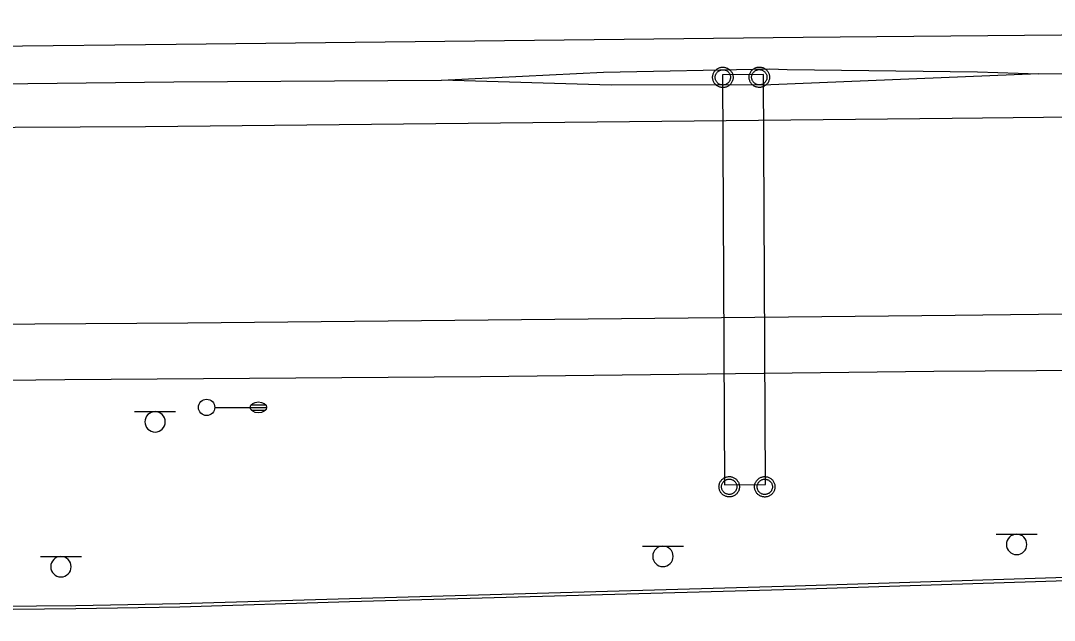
# Model space of a CAD drawing. Extents: x 2145380 to 2156929, y 139568 to 149130.
# Drawn here: x 2149376 to 2149565.5, y 142981.4 to 143091.4 of the extents above; entities that cross this region are included whole.
import ezdxf

# ---------------------------------------------------------------- set-up
doc = ezdxf.new("R2010")
doc.units = 0
for name, color, linetype in [('TOPO_Asphalt', 7, 'Continuous'), ('TOPO_Curb Back', 7, 'Continuous'), ('TOPO_Light Pole', 7, 'Continuous'), ('TOPO_Power Pole', 7, 'Continuous'), ('TOPO_Sign', 7, 'Continuous'), ('TOPO_Wall Freestanding', 7, 'Continuous')]:
    doc.layers.add(name, color=color, linetype=linetype)

# ---------------------------------------------------------------- blocks, each defined once
blk = doc.blocks.new('LP')
at = {"layer": 'TOPO_Light Pole'}
blk.add_line((3.81, 0), (20.32, 0), dxfattribs=at)
for points in [[(20.32, 0), (27.94, 0)], [(20.32, 0), (23.5, 0)], [(20.83, 1.27), (27.43, 1.27)], [(20.83, 1.27), (23.5, 1.27)], [(23.71, 1.27), (27.43, 1.27)], [(23.71, 0), (27.94, 0)], [(20.83, -1.27), (27.43, -1.27)], [(20.83, -1.27), (23.5, -1.27)], [(23.71, -1.27), (27.43, -1.27)]]:
    blk.add_lwpolyline(points, dxfattribs=at)
blk.add_circle((0, 0), 3.81, dxfattribs=at)
blk.add_ellipse((24.13, 0), major_axis=(3.81, 0), ratio=0.666667, dxfattribs=at)

msp = doc.modelspace()

# ---------------------------------------------------------------- linework, layer by layer
at = {"layer": 'TOPO_Asphalt'}
for points in [[(2149119.29, 143084.44), (2149155.4, 143084.67), (2149189.23, 143085.03), (2149225.45, 143085.48), (2149263.03, 143085.83), (2149299.9, 143086.09), (2149336.93, 143086.42), (2149370.67, 143086.76), (2149404.55, 143087.11), (2149519.41, 143088.41), (2149675.03, 143089.78), (2149834.44, 143091.41)], [(2149977.46, 143077.88), (2149896.43, 143077.12), (2149793.26, 143076.12), (2149680.64, 143074.93), (2149546.71, 143073.49), (2149398.89, 143071.92)], [(2149398.89, 143071.92), (2149339.11, 143071.64), (2149294.32, 143071.27), (2149249.7, 143070.86), (2149201.13, 143070.34), (2149150.33, 143069.76), (2149103.52, 143069.33), (2149055.33, 143068.93), (2149008.17, 143068.32), (2148951.7, 143067.96), (2148892.61, 143067.56), (2148837.65, 143067), (2148792.07, 143066.52), (2148744.41, 143065.97), (2148693.2, 143065.48), (2148645.25, 143065.02), (2148587.42, 143064.51)], [(2149144.52, 143027.73), (2149175.26, 143029.59), (2149202.66, 143031.37), (2149228.24, 143032.85), (2149243.7, 143033.7), (2149256.67, 143034.3), (2149265.99, 143034.75), (2149287.39, 143034.92), (2149305.49, 143035.13), (2149328.84, 143035.34), (2149359.88, 143035.66), (2149406.67, 143035.98), (2149547.27, 143037.41), (2149633.65, 143038.45), (2149727.33, 143039.3), (2149815.17, 143040.2), (2149912.96, 143041.02)], [(2149656.56, 143027.68), (2149618.72, 143027.57), (2149543.36, 143027.07), (2149460.31, 143026.1), (2149384.13, 143025.55)], [(2149384.13, 143025.55), (2149341.6, 143025.06), (2149300.8, 143024.43), (2149268.5, 143023.45), (2149233.17, 143022.91), (2149197.13, 143022.33), (2149157.12, 143020.76), (2149116.12, 143019.68), (2149092.29, 143018.91), (2149060.78, 143018.11), (2149037.3, 143017.02), (2149012.88, 143015.96), (2148991.59, 143015.6), (2148965.48, 143014.71), (2148924.26, 143013.39), (2148894.39, 143012.48), (2148857.17, 143011.96), (2148819.66, 143011.17), (2148784.53, 143010.02), (2148761, 143009.51), (2148729.46, 143008.59), (2148699.37, 143007.59), (2148668.07, 143006.64), (2148642.69, 143005.77)]]:
    msp.add_lwpolyline(points, dxfattribs=at)
at = {"layer": 'TOPO_Curb Back'}
for points in [[(2149124.18, 142982), (2149164.23, 142982.43), (2149196.49, 142982.57), (2149232.69, 142982.93), (2149262.52, 142983.11), (2149289.34, 142983.37), (2149318.72, 142983.48), (2149357.28, 142983.85), (2149386.15, 142984.15), (2149405.18, 142984.47), (2149436.27, 142985.43), (2149517.99, 142987.72), (2149569.61, 142989.39), (2149658.14, 142992.21), (2149706.55, 142992.91), (2149774.59, 142994.05), (2149837.9, 142994.48)], [(2149124.18, 142981.4), (2149164.24, 142981.83), (2149196.5, 142981.97), (2149232.69, 142982.33), (2149262.52, 142982.51), (2149289.34, 142982.77), (2149318.72, 142982.88), (2149357.28, 142983.25), (2149386.15, 142983.55), (2149405.19, 142983.87), (2149436.29, 142984.83), (2149518.01, 142987.12), (2149569.63, 142988.79), (2149658.15, 142991.61), (2149706.56, 142992.31), (2149774.6, 142993.45), (2149837.91, 142993.88)]]:
    msp.add_lwpolyline(points, dxfattribs=at)
at = {"layer": 'TOPO_Power Pole'}
for points in [[(2149502.84, 143081), (2149502.84, 143081.13), (2149502.86, 143081.27), (2149502.88, 143081.39), (2149502.92, 143081.52), (2149502.96, 143081.65), (2149503.01, 143081.77), (2149503.07, 143081.89), (2149503.13, 143082.01), (2149503.21, 143082.12), (2149503.29, 143082.22), (2149503.38, 143082.32), (2149503.47, 143082.41), (2149503.58, 143082.49), (2149503.69, 143082.57), (2149503.8, 143082.64), (2149503.92, 143082.69), (2149504.04, 143082.75), (2149504.16, 143082.79), (2149504.29, 143082.83), (2149504.43, 143082.85), (2149504.56, 143082.87), (2149504.69, 143082.87), (2149504.82, 143082.87), (2149504.95, 143082.86), (2149505.08, 143082.84), (2149505.2, 143082.81), (2149505.33, 143082.77), (2149505.45, 143082.72), (2149505.58, 143082.67), (2149505.69, 143082.6), (2149505.8, 143082.53), (2149505.91, 143082.45), (2149506, 143082.36), (2149506.1, 143082.26), (2149506.18, 143082.16), (2149506.26, 143082.05), (2149506.33, 143081.94), (2149506.4, 143081.82), (2149506.45, 143081.7), (2149506.49, 143081.57), (2149506.53, 143081.45), (2149506.56, 143081.32), (2149506.57, 143081.19), (2149506.58, 143081.05), (2149506.58, 143080.93), (2149506.57, 143080.8), (2149506.55, 143080.67), (2149506.52, 143080.53), (2149506.48, 143080.41), (2149506.44, 143080.28), (2149506.38, 143080.17), (2149506.32, 143080.05), (2149506.25, 143079.94), (2149506.17, 143079.83), (2149506.08, 143079.73), (2149505.99, 143079.63), (2149505.89, 143079.55), (2149505.78, 143079.47), (2149505.67, 143079.4), (2149505.56, 143079.33), (2149505.44, 143079.28), (2149505.31, 143079.23), (2149505.18, 143079.19), (2149505.06, 143079.17), (2149504.92, 143079.14), (2149504.79, 143079.13), (2149504.67, 143079.13), (2149504.54, 143079.14), (2149504.41, 143079.16), (2149504.27, 143079.19), (2149504.15, 143079.22), (2149504.02, 143079.27), (2149503.9, 143079.32), (2149503.78, 143079.38), (2149503.67, 143079.45), (2149503.56, 143079.53), (2149503.46, 143079.61), (2149503.37, 143079.71), (2149503.28, 143079.8), (2149503.2, 143079.91), (2149503.12, 143080.02), (2149503.06, 143080.13), (2149503, 143080.26), (2149502.95, 143080.38), (2149502.91, 143080.51), (2149502.88, 143080.63), (2149502.86, 143080.76), (2149502.84, 143080.89), (2149502.84, 143081)], [(2149509.52, 143081.03), (2149509.52, 143081.16), (2149509.54, 143081.3), (2149509.56, 143081.42), (2149509.6, 143081.55), (2149509.64, 143081.68), (2149509.69, 143081.8), (2149509.75, 143081.92), (2149509.81, 143082.04), (2149509.89, 143082.15), (2149509.97, 143082.25), (2149510.06, 143082.35), (2149510.15, 143082.44), (2149510.26, 143082.52), (2149510.37, 143082.6), (2149510.48, 143082.67), (2149510.6, 143082.72), (2149510.72, 143082.78), (2149510.84, 143082.82), (2149510.97, 143082.86), (2149511.11, 143082.88), (2149511.24, 143082.9), (2149511.37, 143082.9), (2149511.5, 143082.9), (2149511.63, 143082.89), (2149511.76, 143082.87), (2149511.88, 143082.84), (2149512.01, 143082.8), (2149512.13, 143082.75), (2149512.26, 143082.7), (2149512.37, 143082.63), (2149512.48, 143082.56), (2149512.59, 143082.48), (2149512.68, 143082.39), (2149512.78, 143082.29), (2149512.86, 143082.19), (2149512.94, 143082.08), (2149513.01, 143081.97), (2149513.08, 143081.85), (2149513.13, 143081.73), (2149513.17, 143081.6), (2149513.21, 143081.48), (2149513.24, 143081.35), (2149513.25, 143081.22), (2149513.26, 143081.08), (2149513.26, 143080.96), (2149513.25, 143080.83), (2149513.23, 143080.7), (2149513.2, 143080.56), (2149513.16, 143080.44), (2149513.12, 143080.31), (2149513.06, 143080.2), (2149513, 143080.08), (2149512.93, 143079.97), (2149512.85, 143079.86), (2149512.76, 143079.76), (2149512.67, 143079.66), (2149512.57, 143079.58), (2149512.46, 143079.5), (2149512.35, 143079.43), (2149512.24, 143079.36), (2149512.12, 143079.31), (2149511.99, 143079.26), (2149511.86, 143079.22), (2149511.74, 143079.2), (2149511.6, 143079.17), (2149511.47, 143079.16), (2149511.35, 143079.16), (2149511.22, 143079.17), (2149511.09, 143079.19), (2149510.95, 143079.22), (2149510.83, 143079.25), (2149510.7, 143079.3), (2149510.58, 143079.35), (2149510.46, 143079.41), (2149510.35, 143079.48), (2149510.24, 143079.56), (2149510.14, 143079.64), (2149510.05, 143079.74), (2149509.96, 143079.83), (2149509.88, 143079.94), (2149509.8, 143080.05), (2149509.74, 143080.16), (2149509.68, 143080.29), (2149509.63, 143080.41), (2149509.59, 143080.54), (2149509.56, 143080.66), (2149509.54, 143080.79), (2149509.52, 143080.92), (2149509.52, 143081.03)], [(2149503.31, 143081), (2149503.31, 143081.11), (2149503.33, 143081.23), (2149503.35, 143081.34), (2149503.39, 143081.45), (2149503.42, 143081.56), (2149503.47, 143081.66), (2149503.53, 143081.76), (2149503.6, 143081.85), (2149503.67, 143081.94), (2149503.75, 143082.02), (2149503.84, 143082.1), (2149503.94, 143082.17), (2149504.03, 143082.22), (2149504.13, 143082.28), (2149504.24, 143082.32), (2149504.35, 143082.36), (2149504.46, 143082.38), (2149504.57, 143082.4), (2149504.69, 143082.4), (2149504.8, 143082.4), (2149504.91, 143082.39), (2149505.03, 143082.37), (2149505.14, 143082.34), (2149505.24, 143082.3), (2149505.35, 143082.26), (2149505.44, 143082.2), (2149505.54, 143082.13), (2149505.63, 143082.06), (2149505.72, 143081.98), (2149505.79, 143081.9), (2149505.86, 143081.8), (2149505.92, 143081.71), (2149505.98, 143081.6), (2149506.02, 143081.5), (2149506.06, 143081.39), (2149506.09, 143081.28), (2149506.1, 143081.17), (2149506.11, 143081.05), (2149506.11, 143080.94), (2149506.1, 143080.83), (2149506.08, 143080.72), (2149506.06, 143080.61), (2149506.02, 143080.5), (2149505.97, 143080.39), (2149505.92, 143080.29), (2149505.86, 143080.2), (2149505.79, 143080.1), (2149505.71, 143080.02), (2149505.63, 143079.94), (2149505.53, 143079.87), (2149505.44, 143079.81), (2149505.34, 143079.75), (2149505.23, 143079.7), (2149505.13, 143079.66), (2149505.01, 143079.63), (2149504.9, 143079.61), (2149504.78, 143079.6), (2149504.68, 143079.6), (2149504.57, 143079.61), (2149504.46, 143079.62), (2149504.34, 143079.65), (2149504.23, 143079.68), (2149504.13, 143079.73), (2149504.02, 143079.78), (2149503.93, 143079.85), (2149503.83, 143079.91), (2149503.75, 143079.98), (2149503.67, 143080.07), (2149503.59, 143080.16), (2149503.52, 143080.26), (2149503.47, 143080.35), (2149503.42, 143080.45), (2149503.38, 143080.56), (2149503.35, 143080.67), (2149503.33, 143080.78), (2149503.31, 143080.9), (2149503.31, 143081)], [(2149509.99, 143081.03), (2149509.99, 143081.14), (2149510.01, 143081.26), (2149510.03, 143081.37), (2149510.07, 143081.48), (2149510.1, 143081.59), (2149510.15, 143081.69), (2149510.21, 143081.79), (2149510.28, 143081.88), (2149510.35, 143081.97), (2149510.43, 143082.05), (2149510.52, 143082.13), (2149510.62, 143082.2), (2149510.71, 143082.25), (2149510.81, 143082.31), (2149510.92, 143082.35), (2149511.03, 143082.39), (2149511.14, 143082.41), (2149511.25, 143082.43), (2149511.37, 143082.43), (2149511.48, 143082.43), (2149511.59, 143082.42), (2149511.71, 143082.4), (2149511.82, 143082.37), (2149511.92, 143082.33), (2149512.03, 143082.29), (2149512.12, 143082.23), (2149512.22, 143082.16), (2149512.31, 143082.09), (2149512.4, 143082.01), (2149512.47, 143081.93), (2149512.54, 143081.83), (2149512.6, 143081.74), (2149512.66, 143081.63), (2149512.7, 143081.53), (2149512.74, 143081.42), (2149512.77, 143081.31), (2149512.78, 143081.2), (2149512.79, 143081.08), (2149512.79, 143080.97), (2149512.78, 143080.86), (2149512.76, 143080.75), (2149512.74, 143080.64), (2149512.7, 143080.53), (2149512.65, 143080.42), (2149512.6, 143080.32), (2149512.54, 143080.23), (2149512.47, 143080.13), (2149512.39, 143080.05), (2149512.31, 143079.97), (2149512.21, 143079.9), (2149512.12, 143079.84), (2149512.02, 143079.78), (2149511.91, 143079.73), (2149511.81, 143079.69), (2149511.69, 143079.66), (2149511.58, 143079.64), (2149511.46, 143079.63), (2149511.36, 143079.63), (2149511.25, 143079.64), (2149511.14, 143079.65), (2149511.02, 143079.68), (2149510.91, 143079.71), (2149510.81, 143079.76), (2149510.7, 143079.81), (2149510.61, 143079.88), (2149510.51, 143079.94), (2149510.43, 143080.01), (2149510.35, 143080.1), (2149510.27, 143080.19), (2149510.2, 143080.29), (2149510.15, 143080.38), (2149510.1, 143080.48), (2149510.06, 143080.59), (2149510.03, 143080.7), (2149510.01, 143080.81), (2149509.99, 143080.93), (2149509.99, 143081.03)], [(2149504, 143005.91), (2149504.01, 143006.04), (2149504.02, 143006.17), (2149504.05, 143006.29), (2149504.08, 143006.42), (2149504.12, 143006.55), (2149504.17, 143006.67), (2149504.23, 143006.79), (2149504.3, 143006.91), (2149504.38, 143007.02), (2149504.46, 143007.12), (2149504.54, 143007.22), (2149504.64, 143007.31), (2149504.74, 143007.39), (2149504.85, 143007.47), (2149504.97, 143007.54), (2149505.09, 143007.6), (2149505.2, 143007.65), (2149505.33, 143007.69), (2149505.46, 143007.73), (2149505.59, 143007.75), (2149505.72, 143007.77), (2149505.86, 143007.77), (2149505.98, 143007.77), (2149506.11, 143007.76), (2149506.24, 143007.74), (2149506.37, 143007.71), (2149506.5, 143007.67), (2149506.62, 143007.62), (2149506.74, 143007.57), (2149506.86, 143007.5), (2149506.97, 143007.43), (2149507.07, 143007.35), (2149507.17, 143007.26), (2149507.26, 143007.16), (2149507.35, 143007.06), (2149507.42, 143006.95), (2149507.5, 143006.84), (2149507.56, 143006.73), (2149507.61, 143006.6), (2149507.66, 143006.48), (2149507.69, 143006.35), (2149507.72, 143006.22), (2149507.74, 143006.09), (2149507.75, 143005.96), (2149507.75, 143005.83), (2149507.74, 143005.7), (2149507.72, 143005.57), (2149507.69, 143005.44), (2149507.65, 143005.31), (2149507.61, 143005.19), (2149507.55, 143005.07), (2149507.49, 143004.95), (2149507.42, 143004.84), (2149507.33, 143004.73), (2149507.25, 143004.63), (2149507.15, 143004.54), (2149507.06, 143004.46), (2149506.95, 143004.37), (2149506.84, 143004.3), (2149506.72, 143004.24), (2149506.6, 143004.18), (2149506.48, 143004.13), (2149506.35, 143004.1), (2149506.22, 143004.07), (2149506.09, 143004.05), (2149505.96, 143004.04), (2149505.83, 143004.04), (2149505.7, 143004.05), (2149505.57, 143004.06), (2149505.44, 143004.09), (2149505.32, 143004.12), (2149505.19, 143004.17), (2149505.07, 143004.22), (2149504.95, 143004.29), (2149504.84, 143004.35), (2149504.73, 143004.43), (2149504.62, 143004.51), (2149504.53, 143004.61), (2149504.44, 143004.71), (2149504.36, 143004.81), (2149504.29, 143004.92), (2149504.22, 143005.03), (2149504.17, 143005.16), (2149504.11, 143005.28), (2149504.07, 143005.41), (2149504.05, 143005.53), (2149504.02, 143005.66), (2149504.01, 143005.8), (2149504, 143005.91)], [(2149504.47, 143005.91), (2149504.48, 143006.01), (2149504.49, 143006.13), (2149504.52, 143006.24), (2149504.55, 143006.35), (2149504.59, 143006.46), (2149504.64, 143006.56), (2149504.7, 143006.66), (2149504.77, 143006.76), (2149504.84, 143006.84), (2149504.92, 143006.92), (2149505.01, 143007.01), (2149505.1, 143007.07), (2149505.2, 143007.13), (2149505.3, 143007.18), (2149505.4, 143007.22), (2149505.51, 143007.26), (2149505.63, 143007.28), (2149505.74, 143007.31), (2149505.86, 143007.31), (2149505.97, 143007.31), (2149506.07, 143007.3), (2149506.19, 143007.27), (2149506.3, 143007.24), (2149506.41, 143007.2), (2149506.52, 143007.16), (2149506.61, 143007.1), (2149506.71, 143007.03), (2149506.8, 143006.96), (2149506.88, 143006.89), (2149506.96, 143006.8), (2149507.03, 143006.7), (2149507.09, 143006.61), (2149507.14, 143006.51), (2149507.19, 143006.4), (2149507.22, 143006.29), (2149507.26, 143006.18), (2149507.27, 143006.07), (2149507.28, 143005.96), (2149507.28, 143005.85), (2149507.27, 143005.74), (2149507.25, 143005.62), (2149507.22, 143005.51), (2149507.18, 143005.4), (2149507.14, 143005.3), (2149507.09, 143005.2), (2149507.02, 143005.1), (2149506.96, 143005.01), (2149506.87, 143004.92), (2149506.79, 143004.84), (2149506.7, 143004.77), (2149506.6, 143004.71), (2149506.51, 143004.65), (2149506.4, 143004.6), (2149506.3, 143004.56), (2149506.18, 143004.54), (2149506.07, 143004.51), (2149505.95, 143004.51), (2149505.85, 143004.51), (2149505.73, 143004.51), (2149505.62, 143004.53), (2149505.5, 143004.55), (2149505.39, 143004.59), (2149505.29, 143004.63), (2149505.19, 143004.68), (2149505.09, 143004.75), (2149505, 143004.81), (2149504.91, 143004.89), (2149504.83, 143004.97), (2149504.76, 143005.06), (2149504.69, 143005.16), (2149504.64, 143005.25), (2149504.59, 143005.36), (2149504.54, 143005.46), (2149504.52, 143005.58), (2149504.49, 143005.69), (2149504.48, 143005.8), (2149504.47, 143005.91)], [(2149510.52, 143005.89), (2149510.52, 143006.02), (2149510.54, 143006.15), (2149510.56, 143006.28), (2149510.6, 143006.41), (2149510.64, 143006.54), (2149510.69, 143006.66), (2149510.75, 143006.78), (2149510.81, 143006.9), (2149510.89, 143007), (2149510.97, 143007.11), (2149511.06, 143007.2), (2149511.16, 143007.3), (2149511.26, 143007.38), (2149511.37, 143007.46), (2149511.48, 143007.53), (2149511.6, 143007.58), (2149511.72, 143007.64), (2149511.84, 143007.68), (2149511.97, 143007.72), (2149512.11, 143007.74), (2149512.24, 143007.76), (2149512.37, 143007.76), (2149512.5, 143007.76), (2149512.63, 143007.75), (2149512.76, 143007.73), (2149512.88, 143007.7), (2149513.01, 143007.66), (2149513.13, 143007.6), (2149513.26, 143007.55), (2149513.37, 143007.49), (2149513.48, 143007.42), (2149513.59, 143007.34), (2149513.68, 143007.25), (2149513.78, 143007.15), (2149513.86, 143007.05), (2149513.94, 143006.94), (2149514.01, 143006.83), (2149514.08, 143006.71), (2149514.13, 143006.59), (2149514.17, 143006.46), (2149514.21, 143006.34), (2149514.24, 143006.21), (2149514.25, 143006.08), (2149514.26, 143005.94), (2149514.26, 143005.82), (2149514.25, 143005.69), (2149514.23, 143005.55), (2149514.2, 143005.42), (2149514.16, 143005.3), (2149514.12, 143005.17), (2149514.06, 143005.06), (2149514.01, 143004.94), (2149513.93, 143004.83), (2149513.85, 143004.72), (2149513.76, 143004.62), (2149513.67, 143004.52), (2149513.57, 143004.44), (2149513.46, 143004.36), (2149513.35, 143004.29), (2149513.24, 143004.22), (2149513.12, 143004.17), (2149512.99, 143004.12), (2149512.86, 143004.08), (2149512.74, 143004.05), (2149512.61, 143004.03), (2149512.47, 143004.02), (2149512.35, 143004.02), (2149512.22, 143004.03), (2149512.09, 143004.05), (2149511.95, 143004.08), (2149511.83, 143004.11), (2149511.71, 143004.16), (2149511.58, 143004.21), (2149511.46, 143004.27), (2149511.35, 143004.34), (2149511.24, 143004.42), (2149511.14, 143004.5), (2149511.05, 143004.6), (2149510.96, 143004.69), (2149510.88, 143004.8), (2149510.8, 143004.91), (2149510.74, 143005.02), (2149510.68, 143005.15), (2149510.63, 143005.27), (2149510.59, 143005.4), (2149510.56, 143005.52), (2149510.54, 143005.65), (2149510.52, 143005.78), (2149510.52, 143005.89)], [(2149510.99, 143005.89), (2149510.99, 143006), (2149511.01, 143006.12), (2149511.03, 143006.23), (2149511.07, 143006.34), (2149511.11, 143006.45), (2149511.16, 143006.55), (2149511.21, 143006.65), (2149511.28, 143006.74), (2149511.35, 143006.83), (2149511.43, 143006.91), (2149511.52, 143006.99), (2149511.62, 143007.06), (2149511.71, 143007.11), (2149511.81, 143007.17), (2149511.92, 143007.21), (2149512.03, 143007.25), (2149512.14, 143007.27), (2149512.25, 143007.29), (2149512.37, 143007.29), (2149512.48, 143007.29), (2149512.59, 143007.28), (2149512.71, 143007.26), (2149512.82, 143007.23), (2149512.92, 143007.19), (2149513.03, 143007.15), (2149513.12, 143007.09), (2149513.22, 143007.02), (2149513.31, 143006.95), (2149513.4, 143006.87), (2149513.47, 143006.79), (2149513.54, 143006.69), (2149513.6, 143006.6), (2149513.66, 143006.49), (2149513.71, 143006.39), (2149513.74, 143006.28), (2149513.77, 143006.17), (2149513.78, 143006.05), (2149513.79, 143005.94), (2149513.79, 143005.83), (2149513.78, 143005.72), (2149513.76, 143005.61), (2149513.74, 143005.5), (2149513.7, 143005.39), (2149513.65, 143005.28), (2149513.6, 143005.18), (2149513.54, 143005.09), (2149513.47, 143004.99), (2149513.39, 143004.91), (2149513.31, 143004.83), (2149513.21, 143004.76), (2149513.12, 143004.7), (2149513.02, 143004.64), (2149512.91, 143004.59), (2149512.81, 143004.55), (2149512.69, 143004.52), (2149512.58, 143004.5), (2149512.46, 143004.49), (2149512.36, 143004.49), (2149512.25, 143004.5), (2149512.14, 143004.51), (2149512.02, 143004.54), (2149511.91, 143004.57), (2149511.81, 143004.62), (2149511.71, 143004.67), (2149511.61, 143004.74), (2149511.51, 143004.8), (2149511.43, 143004.87), (2149511.35, 143004.96), (2149511.27, 143005.05), (2149511.21, 143005.15), (2149511.16, 143005.24), (2149511.11, 143005.34), (2149511.06, 143005.45), (2149511.03, 143005.56), (2149511.01, 143005.67), (2149510.99, 143005.79), (2149510.99, 143005.89)]]:
    msp.add_lwpolyline(points, dxfattribs=at)
at = {"layer": 'TOPO_Sign'}
msp.add_lwpolyline([(2149512.53, 143006.31), (2149512.16, 143081.53), (2149504.66, 143081.49), (2149505.04, 143006.27)], close=True, dxfattribs=at)
for points in [[(2149396.91, 143019.69), (2149404.4, 143019.69)], [(2149400.66, 143019.69), (2149400.66, 143019.69)], [(2149398.79, 143017.82), (2149398.79, 143017.82)], [(2149402.52, 143017.82), (2149402.52, 143017.82)], [(2149400.66, 143015.95), (2149400.66, 143015.95)], [(2149554.8, 142997.2), (2149562.29, 142997.2)], [(2149558.55, 142997.2), (2149558.55, 142997.2)], [(2149489.98, 142995), (2149497.48, 142995.01)], [(2149493.73, 142995), (2149493.73, 142995)], [(2149556.68, 142995.33), (2149556.68, 142995.33)], [(2149560.41, 142995.33), (2149560.41, 142995.33)], [(2149379.66, 142993.1), (2149387.15, 142993.11)], [(2149383.41, 142993.1), (2149383.41, 142993.1)], [(2149491.87, 142993.14), (2149491.87, 142993.14)], [(2149495.6, 142993.14), (2149495.6, 142993.14)], [(2149558.55, 142993.46), (2149558.55, 142993.46)], [(2149381.54, 142991.24), (2149381.54, 142991.24)], [(2149385.28, 142991.24), (2149385.28, 142991.24)], [(2149493.73, 142991.27), (2149493.73, 142991.27)], [(2149383.41, 142989.37), (2149383.41, 142989.37)]]:
    msp.add_lwpolyline(points, dxfattribs=at)
for centre, start, end in [((2149400.66, 143017.82), 90, 180), ((2149400.66, 143017.82), 360, 90), ((2149400.66, 143017.82), 180, 270), ((2149400.66, 143017.82), 270, 0), ((2149558.55, 142995.33), 90, 180), ((2149558.55, 142995.33), 360, 90), ((2149493.73, 142993.14), 90, 180), ((2149493.73, 142993.14), 360, 90), ((2149558.55, 142995.33), 180, 270), ((2149558.55, 142995.33), 270, 0), ((2149383.41, 142991.24), 90, 180), ((2149383.41, 142991.24), 360, 90), ((2149493.73, 142993.14), 180, 270), ((2149493.73, 142993.14), 270, 0), ((2149383.41, 142991.24), 180, 270), ((2149383.41, 142991.24), 270, 0)]:
    msp.add_arc(centre, 1.87, start, end, dxfattribs=at)
at = {"layer": 'TOPO_Wall Freestanding'}
for points in [[(2148468.28, 143071.01), (2148647.08, 143072.36), (2148839.48, 143074.61), (2148971.5, 143076.02), (2149021.79, 143077.65), (2149032.15, 143077.75), (2149072.32, 143077.49), (2149092.86, 143076.61), (2149190.09, 143077.72), (2149404.09, 143080.2), (2149453.16, 143080.47), (2149482.85, 143081.96), (2149513.33, 143082.59), (2149516.51, 143082.48), (2149551.38, 143082.01), (2149562.57, 143081.67), (2149652.02, 143082.51), (2149817.05, 143084.17), (2150001.75, 143085.99), (2150040.52, 143085.88)], [(2149562.57, 143081.67), (2149513.51, 143079.61), (2149484.22, 143079.6), (2149453.16, 143080.47)]]:
    msp.add_lwpolyline(points, dxfattribs=at)

# ---------------------------------------------------------------- block references
at = {"layer": 'TOPO_Light Pole', "xscale": 0.39370000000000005, "yscale": 0.3937000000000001}
msp.add_blockref('LP', (2149410.11, 143020.46), dxfattribs=at)

doc.saveas('drawing.dxf')
